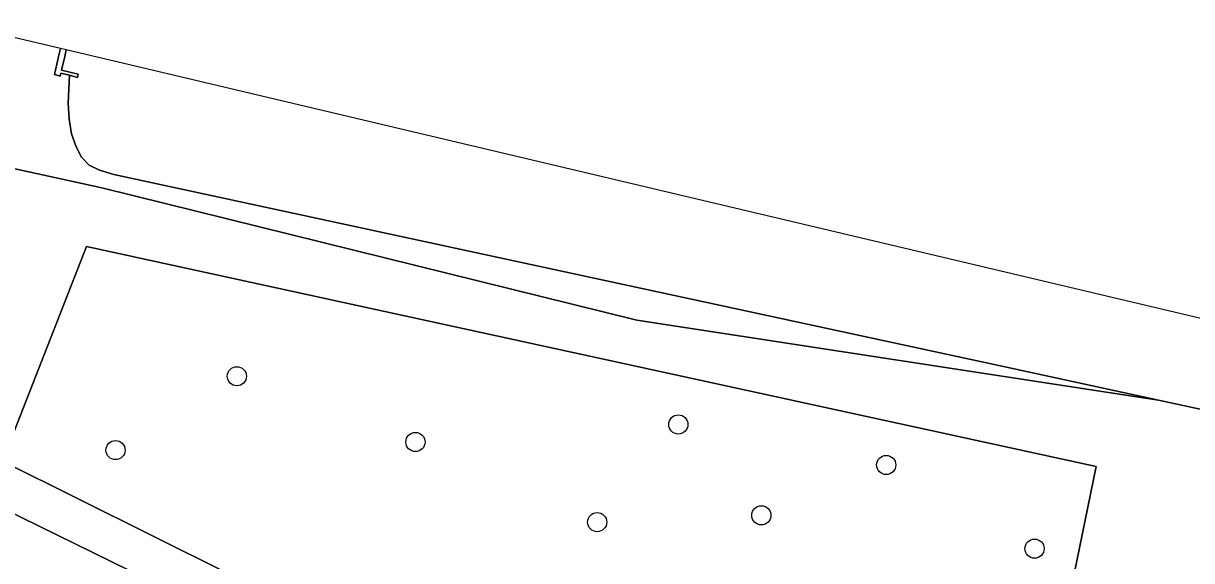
# Model space of a CAD drawing. Extents: x 157767 to 159172, y 387839 to 389425.
# Drawn here: x 158820.3 to 158879.8, y 388682.9 to 388710.3 of the extents above; entities that cross this region are included whole.
import ezdxf

# ---------------------------------------------------------------- set-up
doc = ezdxf.new("R2010")
doc.units = 0
for name, color, linetype in [('IMGEO_Boom', 7, 'Continuous'), ('IMGEO_Groenvoorziening', 7, 'Continuous'), ('IMGEO_Meer_plas_ven_vijver', 7, 'Continuous'), ('IMGEO_Muur', 7, 'Continuous'), ('IMGEO_Oever', 7, 'Continuous'), ('IMGEO_Voetpad_gesloten', 7, 'Continuous'), ('IMGEO_Walbescherming', 7, 'Continuous')]:
    doc.layers.add(name, color=color, linetype=linetype)

msp = doc.modelspace()

# ---------------------------------------------------------------- linework, layer by layer
at = {"layer": 'IMGEO_Boom'}
for centre in [(158831.14, 388692.337), (158853.652, 388689.879), (158824.954, 388688.57), (158840.247, 388688.983), (158864.255, 388687.81), (158849.515, 388684.891), (158857.887, 388685.238), (158871.819, 388683.54)]:
    msp.add_circle(centre, 0.489, dxfattribs=at)
at = {"layer": 'IMGEO_Groenvoorziening'}
for points in [[(158926.489, 388680.506), (158887.182, 388689.155), (158878.144, 388691.116), (158851.54, 388695.192), (158824.263, 388701.962), (158812.814, 388704.455), (158811.659, 388702.701)], [(158809.975, 388693.4), (158811.038, 388690.896), (158811.064, 388690.897), (158811.577, 388690.885), (158812.448, 388690.803), (158813.308, 388690.643), (158814.15, 388690.407), (158814.968, 388690.096), (158815.755, 388689.714), (158819.185, 388688.005), (158823.477, 388698.959), (158874.959, 388687.723), (158873.408, 388680.171), (158922.14, 388669.823)], [(158874.959, 388687.723), (158823.477, 388698.959), (158819.185, 388688.005), (158838.306, 388678.479)], [(158867.384, 388681.45), (158873.408, 388680.171), (158874.959, 388687.723)], [(158837.746, 388676.489), (158819.196, 388685.606), (158815.69, 388679.458), (158821.439, 388673.248), (158827.791, 388667.297)]]:
    msp.add_lwpolyline(points, dxfattribs=at)
at = {"layer": 'IMGEO_Meer_plas_ven_vijver'}
msp.add_lwpolyline([(158945.096, 388679.918), (158897.018, 388691.315), (158822.445, 388708.992), (158822.365, 388708.659), (158822.197, 388707.964), (158823.051, 388707.757), (158823.016, 388707.589), (158822.605, 388707.696), (158822.537, 388706.276), (158822.582, 388705.464), (158822.716, 388704.708), (158822.952, 388704.044), (158823.219, 388703.523), (158823.616, 388703.114), (158824.135, 388702.852), (158824.872, 388702.636), (158869.998, 388692.884), (158878.144, 388691.116), (158887.182, 388689.155), (158926.489, 388680.506)], dxfattribs=at)
at = {"layer": 'IMGEO_Muur'}
msp.add_lwpolyline([(158822.146, 388709.062), (158822.068, 388708.725), (158821.89, 388707.955), (158821.839, 388707.733), (158822.131, 388707.651), (158822.167, 388707.809), (158822.605, 388707.696), (158823.016, 388707.589), (158823.051, 388707.757), (158822.197, 388707.964), (158822.365, 388708.659), (158822.445, 388708.992)], close=True, dxfattribs=at)
at = {"layer": 'IMGEO_Oever'}
msp.add_lwpolyline([(158822.146, 388709.062), (158816.717, 388710.349), (158816.534, 388710.101), (158812.814, 388704.455), (158824.263, 388701.962), (158851.54, 388695.192), (158878.144, 388691.116), (158869.998, 388692.884), (158824.872, 388702.636), (158824.135, 388702.852), (158823.616, 388703.114), (158823.219, 388703.523), (158822.952, 388704.044), (158822.716, 388704.708), (158822.582, 388705.464), (158822.537, 388706.276), (158822.605, 388707.696), (158822.167, 388707.809), (158822.131, 388707.651), (158821.839, 388707.733), (158821.89, 388707.955), (158822.068, 388708.725), (158822.146, 388709.062)], dxfattribs=at)
at = {"layer": 'IMGEO_Voetpad_gesloten'}
for points in [[(158811.924, 388688.751), (158813.307, 388688.5), (158819.196, 388685.606), (158837.746, 388676.489)], [(158838.306, 388678.479), (158819.185, 388688.005)]]:
    msp.add_lwpolyline(points, dxfattribs=at)
at = {"layer": 'IMGEO_Walbescherming'}
msp.add_lwpolyline([(158887.182, 388689.155), (158878.144, 388691.116), (158869.998, 388692.884)], dxfattribs=at)

doc.saveas('drawing.dxf')
